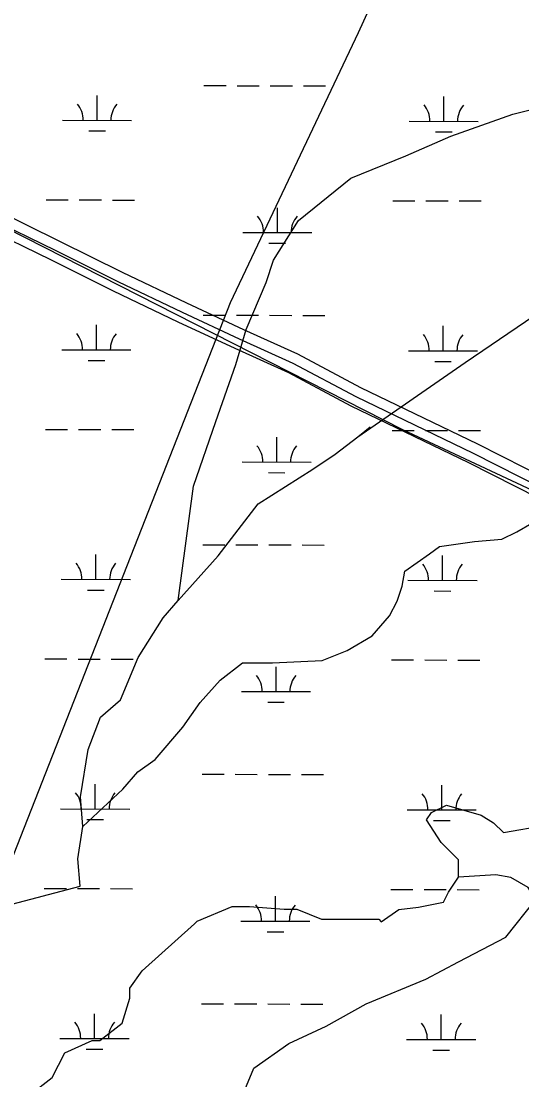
# Model space of a CAD drawing. Extents: x 3161615 to 3199515, y 867541 to 892976.
# Drawn here: x 3179939 to 3180664, y 876681 to 878215 of the extents above; entities that cross this region are included whole.
import ezdxf

# ---------------------------------------------------------------- set-up
doc = ezdxf.new("R2010")
doc.units = 0
for name, color, linetype in [('V-ROAD-CNTR', 7, 'Continuous'), ('V-TOPO-BNDY', 7, 'Continuous'), ('V-TOPO-SHOR', 7, 'Continuous'), ('V-WETL-SWMP', 7, 'Continuous')]:
    doc.layers.add(name, color=color, linetype=linetype)

msp = doc.modelspace()

# ---------------------------------------------------------------- linework, layer by layer
at = {"layer": 'V-ROAD-CNTR'}
for points in [[(3180736.9, 877532.4), (3180600.2, 877601.6), (3180430.4, 877683.5), (3180339.3, 877732.1), (3180261.1, 877767.7), (3180178.8, 877806), (3180085.6, 877850.5), (3179995, 877895.6), (3179898, 877943.1), (3179721.1, 878039.2), (3179656.4, 878075.4), (3179581.6, 878108.4), (3179479.8, 878160.5), (3179380.1, 878203.6), (3179300.3, 878234), (3179180.9, 878290.4), (3179051.2, 878351.8), (3178954.2, 878389.2)], [(3180729.6, 877519.2), (3180593.6, 877588.2), (3180423.6, 877670.2), (3180332.7, 877718.6), (3180254.8, 877754.1), (3180172.4, 877792.4), (3180079.1, 877837), (3179988.4, 877882.2), (3179891.1, 877929.7), (3179713.9, 878026.1), (3179649.7, 878062), (3179575.1, 878094.9), (3179473.4, 878146.9), (3179374.5, 878189.7), (3179294.4, 878220.2), (3179174.5, 878276.9), (3179045.3, 878338), (3178948.8, 878375.2)], [(3180722.3, 877506.1), (3180587, 877574.7), (3180416.8, 877656.8), (3180326.1, 877705.2), (3180248.5, 877740.5), (3180166, 877778.8), (3180072.5, 877823.5), (3179981.7, 877868.7), (3179884.2, 877916.4), (3179706.6, 878012.9), (3179643, 878048.5), (3179568.7, 878081.4), (3179467, 878133.4), (3179368.8, 878175.8), (3179288.5, 878206.4), (3179168.1, 878263.3), (3179039.4, 878324.2), (3178943.4, 878361.2)]]:
    msp.add_lwpolyline(points, dxfattribs=at)
msp.add_spline([(3181142.9, 878745.8), (3181227.8, 878744.4), (3181287.2, 878734.5), (3181333.6, 878705.1), (3181384.3, 878697.1), (3181461, 878704.2), (3181526.8, 878723.9), (3181588.6, 878750.2), (3181691.6, 878808), (3181778.8, 878848.8), (3181891.1, 878885.3), (3181969.5, 878895), (3182042.6, 878893.6), (3182129.5, 878862.2), (3182187.3, 878804.8), (3182219.9, 878725.3), (3182228.6, 878665.3), (3182190.5, 878564.7), (3182134.6, 878480), (3182037.4, 878289.3), (3181973.4, 878091.5), (3181909.3, 877890.6), (3181841, 877673.2), (3181776.7, 877483.3), (3181717.1, 877305.8), (3181625.4, 877110.4), (3181564.3, 876946.2), (3181516.6, 876794.5), (3181466.3, 876661.7), (3181419.4, 876520.9), (3181351.7, 876343.8), (3181283.7, 876183.7), (3181207.7, 876034.9), (3181135.3, 875907.4), (3181063.8, 875793.7), (3180985.2, 875585.5), (3180930.6, 875426.9), (3180871.9, 875270.8), (3180807.9, 875086.5), (3180804, 874968.2), (3180830.5, 874831.4), (3180789.6, 874606.7), (3180731.2, 874459.8), (3180620.4, 874345.6), (3180437.1, 874039.4), (3180337.9, 873789.7), (3180301.3, 873695.1)], degree=3, dxfattribs=at)
at = {"layer": 'V-TOPO-BNDY'}
for p, q in [((3180427.4, 878198.2), (3180616.6, 878622.7)), ((3180242.1, 877807.1), (3180427.4, 878198.2)), ((3179906.8, 876954.4), (3180242.1, 877807.1))]:
    msp.add_line(p, q, dxfattribs=at)
at = {"layer": 'V-TOPO-SHOR'}
for points in [[(3178932.8, 878416.5), (3180491, 877623), (3180753.7, 877499.7)], [(3180426.1, 877612.3), (3180581.4, 877720), (3180718.6, 877813.3), (3180816, 877870.7), (3180902.7, 877942.6), (3181000.1, 877989.1), (3181061.5, 878025), (3181166.2, 878078.8), (3181202.3, 878103.9), (3181306.9, 878154.1), (3181314.1, 878161.2)], [(3180166, 877375.2), (3180188.1, 877540.9), (3180220.8, 877634.5), (3180249.8, 877717.3), (3180264.4, 877767.8), (3180293.4, 877836.1), (3180304.3, 877868.5), (3180340.5, 877926.1), (3180416.3, 877987.2), (3180495.7, 878019.4), (3180560.7, 878048), (3180650.8, 878080.2), (3180751.8, 878105.1), (3180831.1, 878115.7), (3180906.8, 878111.9), (3180957.2, 878108.2), (3181025.7, 878108), (3181047.3, 878104.3), (3181097.8, 878104.2)], [(3179916.1, 876932.7), (3180024.3, 876961.2), (3180020.8, 877000.8), (3180028.2, 877047.7), (3180024.7, 877090.9), (3180035.7, 877159.4), (3180053.8, 877206.2), (3180082.7, 877231.3), (3180108.1, 877292.5), (3180144.3, 877350.1), (3180166, 877375.2), (3180223.8, 877439.9), (3180281.7, 877515.4), (3180321.4, 877540.6), (3180361.1, 877565.7), (3180393.6, 877587.2), (3180426.1, 877612.3), (3180444.2, 877626.7)], [(3180028.2, 877047.7), (3180086, 877101.6), (3180107.7, 877126.7), (3180132.9, 877144.7), (3180172.7, 877191.4), (3180198, 877227.4), (3180226.9, 877259.7), (3180259.4, 877284.9), (3180281.1, 877284.8), (3180302.7, 877284.8), (3180374.8, 877288.2), (3180410.8, 877302.5), (3180446.9, 877324), (3180472.2, 877352.8), (3180483.1, 877374.3), (3180490.4, 877396), (3180494.1, 877417.6), (3180530.2, 877442.7), (3180544.6, 877453.5), (3180595.1, 877460.5), (3180634.7, 877464), (3180656.4, 877474.8), (3180699.7, 877499.9)], [(3179951.4, 876658.7), (3179983.9, 876683.8), (3180002, 876719.8), (3180041.7, 876737.7), (3180052.5, 876737.7), (3180085, 876762.8), (3180095.9, 876798.8), (3180096, 876813.3), (3180114.1, 876838.4), (3180189.9, 876906.7), (3180193.5, 876910.3), (3180244.1, 876931.8), (3180269.3, 876931.7), (3180319.7, 876928), (3180337.7, 876927.9), (3180373.7, 876913.4), (3180456.6, 876913.2), (3180460.2, 876909.5), (3180485.5, 876927.5), (3180514.3, 876931), (3180550.4, 876938.1), (3180557.6, 876952.5), (3180572.1, 876974.1), (3180572.2, 876999.3), (3180547, 877024.6), (3180525.5, 877057.1), (3180532.7, 877067.9), (3180554.4, 877078.7), (3180604.8, 877064.1), (3180622.8, 877053.2), (3180637.1, 877038.8), (3180698.4, 877049.4)], [(3180640.3, 876887.4), (3180683.7, 876941.4), (3180673, 876959.4), (3180647.8, 876973.9), (3180626.2, 876977.6), (3180572.1, 876974.1)], [(3180257.7, 876654.2), (3180275.8, 876697.4), (3180326.4, 876733.3), (3180380.5, 876758.4), (3180438.3, 876790.7), (3180524.8, 876826.5), (3180571.8, 876851.6), (3180640.3, 876887.4)]]:
    msp.add_lwpolyline(points, dxfattribs=at)
at = {"layer": 'V-WETL-SWMP'}
for p, q in [((3180203.4, 878121.4), (3180235.4, 878121.4)), ((3180251.4, 878121.3), (3180283.4, 878121.2)), ((3180299.4, 878121.2), (3180331.4, 878121.1)), ((3180347.4, 878121), (3180379.4, 878121)), ((3180048.7, 878071.1), (3180048.8, 878107.1)), ((3180550.6, 878069.7), (3180550.7, 878105.7)), ((3179998.7, 878071.3), (3180098.7, 878071)), ((3180036.7, 878055.7), (3180060.7, 878055.7)), ((3180500.6, 878069.9), (3180600.6, 878069.6)), ((3180538.6, 878054.3), (3180562.6, 878054.3)), ((3179975, 877955.9), (3180007, 877955.8)), ((3180023, 877955.8), (3180055, 877955.7)), ((3180071, 877955.6), (3180103, 877955.5)), ((3180476.9, 877954.5), (3180508.9, 877954.4)), ((3180524.9, 877954.4), (3180556.9, 877954.3)), ((3180572.9, 877954.2), (3180604.9, 877954.2)), ((3180309.7, 877908.5), (3180309.8, 877944.5)), ((3180259.7, 877908.7), (3180359.7, 877908.4)), ((3180297.6, 877893.1), (3180321.6, 877893.1)), ((3180202.5, 877788.8), (3180234.5, 877788.7)), ((3180250.5, 877788.6), (3180282.5, 877788.5)), ((3180298.5, 877788.5), (3180330.5, 877788.4)), ((3180346.5, 877788.4), (3180378.5, 877788.3)), ((3180047.8, 877738.5), (3180047.9, 877774.5)), ((3180549.7, 877737.1), (3180549.8, 877773.1)), ((3179997.8, 877738.6), (3180097.8, 877738.3)), ((3180499.7, 877737.2), (3180599.7, 877736.9)), ((3180035.7, 877723.1), (3180059.7, 877723)), ((3180537.6, 877721.7), (3180561.6, 877721.6)), ((3179974.1, 877623.2), (3180006, 877623.1)), ((3180022, 877623.1), (3180054, 877623)), ((3180070, 877623), (3180102, 877622.9)), ((3180308.8, 877575.9), (3180308.9, 877611.9)), ((3180476, 877621.8), (3180508, 877621.7)), ((3180524, 877621.7), (3180556, 877621.6)), ((3180572, 877621.6), (3180604, 877621.5)), ((3180258.8, 877576), (3180358.8, 877575.7)), ((3180296.7, 877560.5), (3180320.7, 877560.4)), ((3180046.9, 877405.8), (3180047, 877441.8)), ((3180201.6, 877456.1), (3180233.6, 877456)), ((3180249.6, 877456), (3180281.6, 877455.9)), ((3180297.6, 877455.8), (3180329.6, 877455.7)), ((3180345.6, 877455.7), (3180377.6, 877455.6)), ((3180548.8, 877404.4), (3180548.9, 877440.4)), ((3179996.9, 877405.9), (3180096.9, 877405.6)), ((3180498.8, 877404.5), (3180598.8, 877404.3)), ((3180034.8, 877390.4), (3180058.8, 877390.3)), ((3180536.7, 877389), (3180560.7, 877388.9)), ((3179973.1, 877290.5), (3180005.1, 877290.5)), ((3180021.1, 877290.4), (3180053.1, 877290.3)), ((3180069.1, 877290.3), (3180101.1, 877290.2)), ((3180475, 877289.2), (3180507, 877289.1)), ((3180523, 877289), (3180555, 877288.9)), ((3180571, 877288.9), (3180603, 877288.8)), ((3180307.8, 877243.2), (3180307.9, 877279.2)), ((3180257.8, 877243.3), (3180357.8, 877243.1)), ((3180295.8, 877227.8), (3180319.8, 877227.7)), ((3180200.7, 877123.4), (3180232.7, 877123.3)), ((3180248.7, 877123.3), (3180280.7, 877123.2)), ((3180296.7, 877123.2), (3180328.7, 877123.1)), ((3180344.7, 877123), (3180376.7, 877122.9)), ((3180045.9, 877073.1), (3180046, 877109.1)), ((3180547.8, 877071.7), (3180547.9, 877107.7)), ((3179995.9, 877073.2), (3180095.9, 877073)), ((3180497.8, 877071.9), (3180597.8, 877071.6)), ((3180033.9, 877057.7), (3180057.9, 877057.6)), ((3180535.8, 877056.3), (3180559.8, 877056.3)), ((3179972.2, 876957.9), (3180004.2, 876957.8)), ((3180020.2, 876957.7), (3180052.2, 876957.7)), ((3180068.2, 876957.6), (3180100.2, 876957.5)), ((3180474.1, 876956.5), (3180506.1, 876956.4)), ((3180522.1, 876956.4), (3180554.1, 876956.3)), ((3180570.1, 876956.2), (3180602.1, 876956.1)), ((3180306.9, 876910.5), (3180307, 876946.5)), ((3180256.9, 876910.7), (3180356.9, 876910.4)), ((3180294.9, 876895.1), (3180318.9, 876895.1)), ((3180199.8, 876790.7), (3180231.8, 876790.7)), ((3180247.8, 876790.6), (3180279.8, 876790.5)), ((3180295.8, 876790.5), (3180327.8, 876790.4)), ((3180343.8, 876790.3), (3180375.7, 876790.3)), ((3180045, 876740.4), (3180045.1, 876776.4)), ((3180546.9, 876739), (3180547, 876775)), ((3179995, 876740.6), (3180095, 876740.3)), ((3180496.9, 876739.2), (3180596.9, 876738.9)), ((3180033, 876725), (3180057, 876725)), ((3180534.9, 876723.6), (3180558.9, 876723.6))]:
    msp.add_line(p, q, dxfattribs=at)
for centre, start, end in [((3179993.5, 878071.8), 359.0699, 40.6135), ((3180103.9, 878071.4), 139.0699, 180.6135), ((3180495.4, 878070.4), 359.0699, 40.6135), ((3180605.8, 878070.1), 139.0699, 180.6135), ((3180254.4, 877909.2), 359.0699, 40.6135), ((3180364.9, 877908.9), 139.0699, 180.6135), ((3179992.5, 877739.1), 359.0699, 40.6135), ((3180103, 877738.8), 139.0699, 180.6135), ((3180494.4, 877737.7), 359.0699, 40.6135), ((3180604.9, 877737.4), 139.0699, 180.6135), ((3180253.5, 877576.5), 359.0699, 40.6135), ((3180364, 877576.2), 139.0699, 180.6135), ((3179991.6, 877406.4), 359.0699, 40.6135), ((3180102.1, 877406.1), 139.0699, 180.6135), ((3180493.5, 877405), 359.0699, 40.6135), ((3180604, 877404.7), 139.0699, 180.6135), ((3180252.6, 877243.8), 359.0699, 40.6135), ((3180363.1, 877243.5), 139.0699, 180.6135), ((3179990.7, 877073.7), 359.0699, 40.6135), ((3180101.2, 877073.4), 139.0699, 180.6135), ((3180492.6, 877072.3), 359.0699, 40.6135), ((3180603.1, 877072), 139.0699, 180.6135), ((3180251.7, 876911.1), 359.0699, 40.6135), ((3180362.2, 876910.8), 139.0699, 180.6135), ((3179989.8, 876741.1), 359.0699, 40.6135), ((3180100.3, 876740.8), 139.0699, 180.6135), ((3180491.7, 876739.7), 359.0699, 40.6135), ((3180602.2, 876739.4), 139.0699, 180.6135)]:
    msp.add_arc(centre, 35.2, start, end, dxfattribs=at)

doc.saveas('drawing.dxf')
